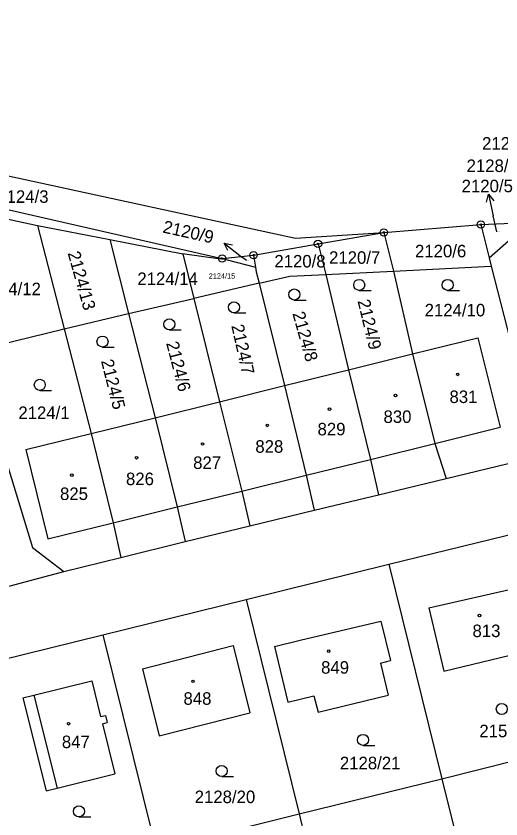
# Model space of a CAD drawing. Extents: x -763205 to -760228, y -1155311 to -1152844.
# Drawn here: x -762279.5 to -762213.7, y -1154633.9 to -1154524.9 of the extents above; entities that cross this region are included whole.
import ezdxf

# ---------------------------------------------------------------- set-up
doc = ezdxf.new("R2010")
doc.units = 0
for name, color, linetype in [('Vrstva 1', 7, 'Continuous'), ('Vrstva 16', 7, 'Continuous'), ('Vrstva 18', 7, 'Continuous'), ('Vrstva 19', 7, 'Continuous'), ('Vrstva 24', 7, 'Continuous'), ('Vrstva 25', 7, 'Continuous'), ('Vrstva 4', 7, 'Continuous')]:
    doc.layers.add(name, color=color, linetype=linetype)

msp = doc.modelspace()

# ---------------------------------------------------------------- linework, layer by layer
at = {"layer": 'Vrstva 1'}
for p, q in [((-762380.67, -1154524.9), (-762241.6, -1154555.08)), ((-762288.22, -1154549.45), (-762251.54, -1154557.83)), ((-762283.62, -1154551.85), (-762276.58, -1154553.33)), ((-762276.58, -1154553.33), (-762272.97, -1154567.38)), ((-762276.58, -1154553.33), (-762266.78, -1154555.27)), ((-762229.6, -1154554.29), (-762216.45, -1154553.22)), ((-762216.45, -1154553.22), (-762209.9, -1154552.94)), ((-762216.45, -1154553.22), (-762215.33, -1154557.74)), ((-762215.33, -1154557.74), (-762209.9, -1154552.94)), ((-762241.6, -1154555.08), (-762229.6, -1154554.29)), ((-762238.53, -1154555.85), (-762229.6, -1154554.29)), ((-762229.6, -1154554.29), (-762228.29, -1154559.53)), ((-762266.78, -1154555.27), (-762256.86, -1154557.18)), ((-762266.78, -1154555.27), (-762264.23, -1154565.3)), ((-762247.27, -1154557.37), (-762238.53, -1154555.85)), ((-762238.53, -1154555.85), (-762237.46, -1154559.98)), ((-762256.86, -1154557.18), (-762255.36, -1154563.24)), ((-762256.59, -1154557.25), (-762256.86, -1154557.18)), ((-762252.06, -1154557.89), (-762256.59, -1154557.25)), ((-762252.06, -1154557.89), (-762251.54, -1154557.83)), ((-762251.54, -1154557.83), (-762247.27, -1154557.37)), ((-762251.54, -1154557.83), (-762250.86, -1154557.99)), ((-762250.86, -1154557.99), (-762247, -1154559)), ((-762247.27, -1154557.37), (-762247, -1154559)), ((-762215.33, -1154557.74), (-762215.05, -1154558.85)), ((-762247, -1154559), (-762246.9, -1154559.62)), ((-762228.29, -1154559.53), (-762215.05, -1154558.85)), ((-762215.05, -1154558.85), (-762209.19, -1154581.78)), ((-762246.9, -1154559.62), (-762246.51, -1154561.19)), ((-762246.51, -1154561.19), (-762242.36, -1154560.22)), ((-762242.36, -1154560.22), (-762237.46, -1154559.98)), ((-762237.46, -1154559.98), (-762228.29, -1154559.53)), ((-762237.46, -1154559.98), (-762234.39, -1154572.95)), ((-762228.29, -1154559.53), (-762225.71, -1154570.8)), ((-762246.51, -1154561.19), (-762255.36, -1154563.24)), ((-762246.51, -1154561.19), (-762243.08, -1154575.1)), ((-762264.23, -1154565.3), (-762255.36, -1154563.24)), ((-762255.36, -1154563.24), (-762251.88, -1154577.28)), ((-762272.97, -1154567.38), (-762264.23, -1154565.3)), ((-762264.23, -1154565.3), (-762260.64, -1154579.45)), ((-762285.39, -1154570.45), (-762272.97, -1154567.38)), ((-762272.97, -1154567.38), (-762269.32, -1154581.6)), ((-762225.71, -1154570.8), (-762216.84, -1154568.61)), ((-762216.84, -1154568.61), (-762213.83, -1154580.75)), ((-762285.39, -1154570.45), (-762277.28, -1154597.06)), ((-762234.39, -1154572.95), (-762225.71, -1154570.8)), ((-762225.71, -1154570.8), (-762222.66, -1154582.94)), ((-762243.08, -1154575.1), (-762234.39, -1154572.95)), ((-762234.39, -1154572.95), (-762231.43, -1154585.11)), ((-762251.88, -1154577.28), (-762243.08, -1154575.1)), ((-762243.08, -1154575.1), (-762240.15, -1154587.26)), ((-762260.64, -1154579.45), (-762251.88, -1154577.28)), ((-762251.88, -1154577.28), (-762248.88, -1154589.42)), ((-762269.32, -1154581.6), (-762260.64, -1154579.45)), ((-762260.64, -1154579.45), (-762257.64, -1154591.58)), ((-762222.66, -1154582.94), (-762213.83, -1154580.75)), ((-762278.19, -1154583.79), (-762269.32, -1154581.6)), ((-762269.32, -1154581.6), (-762266.34, -1154593.74)), ((-762222.66, -1154582.94), (-762221.13, -1154587.69)), ((-762278.19, -1154583.79), (-762275.18, -1154595.92)), ((-762231.43, -1154585.11), (-762230.31, -1154589.91)), ((-762221.13, -1154587.69), (-762211.43, -1154585.34)), ((-762240.15, -1154587.26), (-762239.06, -1154592.03)), ((-762230.31, -1154589.91), (-762221.13, -1154587.69)), ((-762248.88, -1154589.42), (-762247.79, -1154594.14)), ((-762239.06, -1154592.03), (-762230.31, -1154589.91)), ((-762257.64, -1154591.58), (-762256.54, -1154596.26)), ((-762247.79, -1154594.14), (-762239.06, -1154592.03)), ((-762275.18, -1154595.92), (-762266.34, -1154593.74)), ((-762266.34, -1154593.74), (-762265.27, -1154598.42)), ((-762256.54, -1154596.26), (-762247.79, -1154594.14)), ((-762228.9, -1154599.35), (-762209.51, -1154594.59)), ((-762265.27, -1154598.42), (-762256.54, -1154596.26)), ((-762277.28, -1154597.06), (-762273.03, -1154600.36)), ((-762273.03, -1154600.36), (-762265.27, -1154598.42)), ((-762248.3, -1154604.16), (-762228.9, -1154599.35)), ((-762228.9, -1154599.35), (-762221.71, -1154628.5)), ((-762281.48, -1154602.6), (-762273.03, -1154600.36)), ((-762223.5, -1154605.28), (-762210.77, -1154602.36)), ((-762267.71, -1154608.96), (-762248.3, -1154604.16)), ((-762248.3, -1154604.16), (-762241.11, -1154633.27)), ((-762223.5, -1154605.28), (-762221.44, -1154613.86)), ((-762240.93, -1154609.69), (-762230.03, -1154607.07)), ((-762230.03, -1154607.07), (-762228.69, -1154612.45)), ((-762287.17, -1154613.76), (-762267.71, -1154608.96)), ((-762267.71, -1154608.96), (-762260.52, -1154638.07)), ((-762262.36, -1154613.55), (-762250.05, -1154610.4)), ((-762250.05, -1154610.4), (-762247.76, -1154619.56)), ((-762244.45, -1154610.54), (-762240.93, -1154609.69)), ((-762244.45, -1154610.54), (-762242.64, -1154618.07)), ((-762221.44, -1154613.86), (-762210.62, -1154611.26)), ((-762230.04, -1154612.78), (-762228.69, -1154612.45)), ((-762262.36, -1154613.55), (-762260.09, -1154622.67)), ((-762230.04, -1154612.78), (-762229, -1154617.13)), ((-762277.07, -1154617.14), (-762269.23, -1154615.18)), ((-762269.23, -1154615.18), (-762268.03, -1154620.05)), ((-762278.56, -1154617.51), (-762277.07, -1154617.14)), ((-762278.56, -1154617.51), (-762275.42, -1154630.15)), ((-762242.64, -1154618.07), (-762239.12, -1154617.23)), ((-762239.12, -1154617.23), (-762238.51, -1154619.45)), ((-762238.51, -1154619.45), (-762229, -1154617.13)), ((-762268.03, -1154620.05), (-762267.37, -1154619.88)), ((-762267.37, -1154619.88), (-762267.14, -1154620.84)), ((-762260.09, -1154622.67), (-762247.76, -1154619.56)), ((-762267.79, -1154621.01), (-762267.14, -1154620.84)), ((-762267.79, -1154621.01), (-762266.09, -1154627.84)), ((-762221.71, -1154628.5), (-762202.4, -1154623.62)), ((-762273.93, -1154629.78), (-762266.09, -1154627.84)), ((-762241.11, -1154633.27), (-762221.71, -1154628.5)), ((-762221.71, -1154628.5), (-762214.5, -1154657.66)), ((-762275.42, -1154630.15), (-762273.93, -1154629.78)), ((-762260.52, -1154638.07), (-762241.11, -1154633.27)), ((-762241.11, -1154633.27), (-762233.92, -1154662.5))]:
    msp.add_line(p, q, dxfattribs=at)
at = {"layer": 'Vrstva 16'}
for p, q in [((-762215.4, -1154549.109), (-762214.76, -1154552.04)), ((-762214.29, -1154554.2), (-762214.76, -1154552.04)), ((-762251.244, -1154555.74), (-762248.89, -1154557.6)), ((-762248.23, -1154558.12), (-762248.89, -1154557.6))]:
    msp.add_line(p, q, dxfattribs=at)
for points in [[(-762215.675, -1154550.193), (-762215.4, -1154549.109), (-762214.698, -1154549.979)], [(-762250.769, -1154556.752), (-762251.244, -1154555.74), (-762250.149, -1154555.968)]]:
    msp.add_lwpolyline(points, dxfattribs=at)
at = {"layer": 'Vrstva 24'}
for centre, radius in [((-762216.45, -1154553.22), 0.5), ((-762216.45, -1154553.22), 0.1), ((-762229.6, -1154554.29), 0.5), ((-762229.6, -1154554.29), 0.1), ((-762238.53, -1154555.85), 0.5), ((-762238.53, -1154555.85), 0.1), ((-762247.27, -1154557.37), 0.5), ((-762251.54, -1154557.83), 0.5), ((-762251.54, -1154557.83), 0.1), ((-762247.27, -1154557.37), 0.1)]:
    msp.add_circle(centre, radius, dxfattribs=at)
at = {"layer": 'Vrstva 25'}
for p, q in [((-762232.94, -1154562.16), (-762231.34, -1154562.16)), ((-762220.95, -1154562.16), (-762219.35, -1154562.16)), ((-762241.75, -1154563.47), (-762240.15, -1154563.47)), ((-762249.93, -1154565.21), (-762248.33, -1154565.21)), ((-762258.71, -1154567.51), (-762257.11, -1154567.51)), ((-762267.77, -1154569.86), (-762266.17, -1154569.86)), ((-762276.28, -1154575.74), (-762274.68, -1154575.74)), ((-762232.42, -1154623.96), (-762230.82, -1154623.96)), ((-762251.6, -1154628.18), (-762250, -1154628.18)), ((-762270.97, -1154633.67), (-762269.37, -1154633.67))]:
    msp.add_line(p, q, dxfattribs=at)
for centre, radius in [((-762232.94, -1154561.41), 0.75), ((-762220.95, -1154561.41), 0.75), ((-762241.75, -1154562.72), 0.75), ((-762249.93, -1154564.46), 0.75), ((-762258.71, -1154566.76), 0.75), ((-762267.77, -1154569.11), 0.75), ((-762219.58, -1154573.57), 0.175), ((-762276.28, -1154574.99), 0.75), ((-762228.02, -1154576.44), 0.175), ((-762236.97, -1154578.3), 0.175), ((-762245.41, -1154580.5), 0.175), ((-762254.19, -1154583.03), 0.175), ((-762263.14, -1154584.89), 0.175), ((-762271.92, -1154587.26), 0.175), ((-762216.62, -1154606.31), 0.175), ((-762237.08, -1154611.17), 0.175), ((-762255.49, -1154615.26), 0.175), ((-762213.6, -1154619.01), 0.75), ((-762272.37, -1154621.02), 0.175), ((-762232.42, -1154623.21), 0.75), ((-762251.6, -1154627.43), 0.75), ((-762270.97, -1154632.92), 0.75)]:
    msp.add_circle(centre, radius, dxfattribs=at)
at = {"layer": 'Vrstva 4'}
for p, q in [((-762231.43, -1154585.11), (-762222.66, -1154582.94)), ((-762240.15, -1154587.26), (-762231.43, -1154585.11)), ((-762248.88, -1154589.42), (-762240.15, -1154587.26)), ((-762257.64, -1154591.58), (-762248.88, -1154589.42)), ((-762266.34, -1154593.74), (-762257.64, -1154591.58)), ((-762277.07, -1154617.14), (-762273.93, -1154629.78))]:
    msp.add_line(p, q, dxfattribs=at)

# ---------------------------------------------------------------- texts
at = {"layer": 'Vrstva 16'}
for s, p in [('2128/101', (-762216.274, -1154543.04)), ('2128/100', (-762218.373, -1154546.08)), ('2120/5', (-762219.043, -1154548.83)), ('2124/3', (-762282.043, -1154550.27))]:
    msp.add_text(s, height=1.7, dxfattribs=at).set_placement(p)
msp.add_text('2120/9', height=1.7, rotation=347.4989, dxfattribs=at).set_placement((-762259.692, -1154554.289))
at = {"layer": 'Vrstva 18'}
for s, height, p in [('2120/5', 0.1, (-762214.276, -1154554.2)), ('2120/6', 1.7, (-762225.373, -1154557.67)), ('2120/7', 1.7, (-762237.033, -1154558.55)), ('2120/9', 0.1, (-762248.216, -1154558.12)), ('2120/8', 1.7, (-762244.451, -1154559.05)), ('2124/14', 1.7, (-762263.041, -1154561.43)), ('2124/15', 0.72, (-762253.359, -1154560.57)), ('2124/12', 1.7, (-762284.343, -1154562.81)), ('2124/10', 1.7, (-762224.063, -1154565.69)), ('2124/1', 1.7, (-762279.183, -1154579.63)), ('2157/6', 1.7, (-762216.643, -1154622.85)), ('2128/21', 1.7, (-762235.563, -1154627.2)), ('2128/20', 1.7, (-762255.263, -1154631.8))]:
    msp.add_text(s, height=height, dxfattribs=at).set_placement(p)
for s, rotation, p in [('2124/13', 285.79135, (-762272.515, -1154557.098)), ('2124/9', 283.67141, (-762233.184, -1154563.601)), ('2124/8', 285.73405, (-762242.026, -1154565.289)), ('2124/7', 282.75467, (-762250.308, -1154566.962)), ('2124/6', 284.64543, (-762259.15, -1154569.33)), ('2124/5', 284.24436, (-762267.992, -1154571.74))]:
    msp.add_text(s, height=1.7, rotation=rotation, dxfattribs=at).set_placement(p)
at = {"layer": 'Vrstva 19'}
for s, p in [('831', (-762220.693, -1154577.46)), ('830', (-762229.643, -1154580.16)), ('829', (-762238.593, -1154581.85)), ('828', (-762247.033, -1154584.21)), ('827', (-762255.473, -1154586.41)), ('826', (-762264.583, -1154588.61)), ('825', (-762273.533, -1154590.63)), ('813', (-762217.573, -1154609.25)), ('849', (-762238.113, -1154614.22)), ('848', (-762256.783, -1154618.44)), ('847', (-762273.283, -1154624.33))]:
    msp.add_text(s, height=1.7, dxfattribs=at).set_placement(p)

doc.saveas('drawing.dxf')
